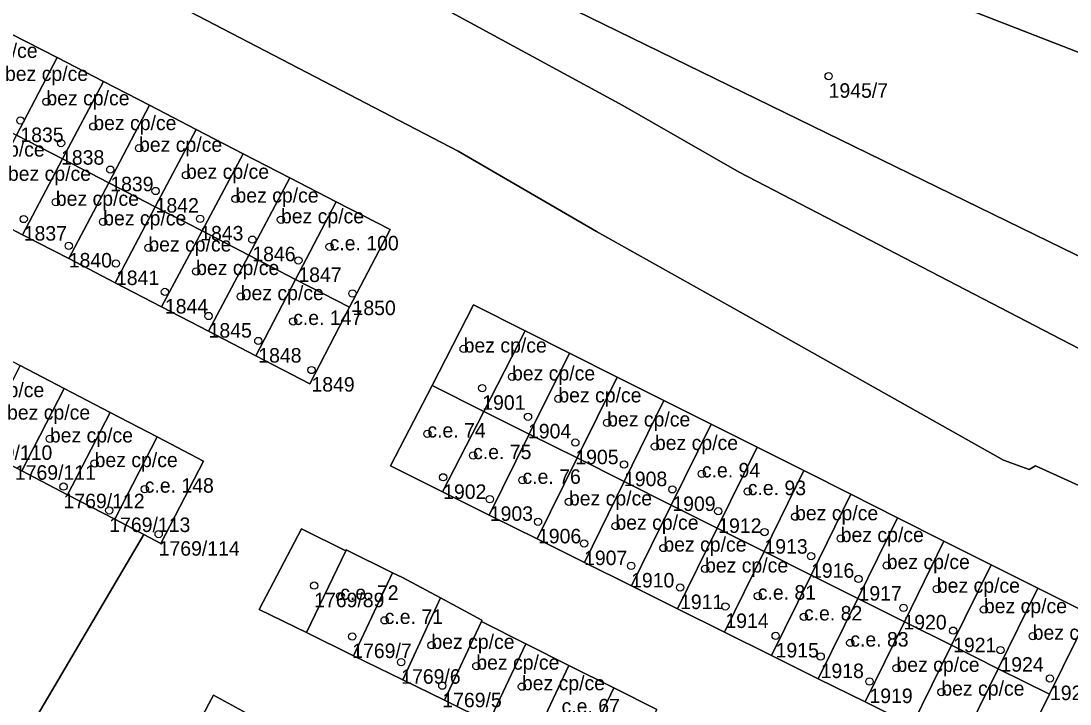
# Model space of a CAD drawing. Extents: x -878211 to -870363, y -1058464 to -1052522.
# Drawn here: x -875027.1 to -874954.8, y -1055482 to -1055435 of the extents above; entities that cross this region are included whole.
import ezdxf

# ---------------------------------------------------------------- set-up
doc = ezdxf.new("R2010")
doc.units = 0
for name, color, linetype in [('Definiční body', 7, 'Continuous'), ('Polygon budovy', 7, 'Continuous'), ('Polygon parcely', 7, 'Continuous')]:
    doc.layers.add(name, color=color, linetype=linetype)

msp = doc.modelspace()

# ---------------------------------------------------------------- linework, layer by layer
at = {"layer": 'Definiční body'}
for centre in [(-874971.44, -1055438.76994), (-875025.3, -1055440.52994), (-875027.09, -1055441.81994), (-875022.07, -1055442.23994), (-875024.29, -1055443.37994), (-875018.92, -1055443.72994), (-875020.9, -1055445.20994), (-875015.69, -1055445.58994), (-875017.78, -1055446.67994), (-875024.65, -1055447.44994), (-875012.28, -1055447.22994), (-875026.86, -1055448.60994), (-875021.39, -1055448.79994), (-875014.71, -1055448.59994), (-875009.15, -1055448.65994), (-875023.76, -1055450.45994), (-875011.12, -1055450.02994), (-875018.28, -1055450.59994), (-875005.8, -1055450.51994), (-875020.51, -1055451.66994), (-875007.95, -1055451.45994), (-875014.99, -1055452.21994), (-875017.14, -1055453.62994), (-875011.92, -1055453.94994), (-875004.22, -1055453.73994), (-875014.13, -1055455.28994), (-875008.31, -1055455.65994), (-875010.71, -1055457.00994), (-874996.57, -1055457.55994), (-875007.05, -1055459.00994), (-874993.24, -1055459.47994), (-874995.29, -1055460.25994), (-874990.05, -1055460.98994), (-874992.14, -1055462.22994), (-874986.69, -1055462.64994), (-874999.07, -1055463.40994), (-875025.06, -1055463.74994), (-874988.88, -1055464.00994), (-874995.92, -1055464.89994), (-874983.4, -1055464.26994), (-875021.98, -1055465.44994), (-874985.53, -1055465.51994), (-874980.17, -1055466.15994), (-875024.12, -1055467.03994), (-874997.98, -1055466.39994), (-874992.52, -1055466.59994), (-875018.53, -1055467.20994), (-874982.2, -1055467.22994), (-874977.01, -1055467.37994), (-874994.77, -1055467.90994), (-874989.32, -1055468.08994), (-875020.97, -1055468.67994), (-874979.04, -1055468.73994), (-874973.75, -1055469.10994), (-874991.45, -1055469.45994), (-874986.12, -1055469.75994), (-875017.57, -1055470.30994), (-874975.86, -1055470.16994), (-874970.61, -1055470.60994), (-874988.28, -1055470.95994), (-874982.82, -1055471.26994), (-874972.65, -1055471.82994), (-874985.04, -1055472.49994), (-874979.95, -1055472.70994), (-874967.44, -1055472.46994), (-874969.38, -1055473.39994), (-875006.86, -1055473.85994), (-874981.67, -1055473.98994), (-874963.99, -1055474.09994), (-875005.07, -1055474.58994), (-874976.32, -1055474.57994), (-874978.55, -1055475.28994), (-874966.29, -1055475.38994), (-874960.75, -1055475.50994), (-875002.01, -1055476.24994), (-874973.14, -1055476.00994), (-874962.87, -1055476.95994), (-875004.24, -1055477.35994), (-874975.09, -1055477.31994), (-874969.95, -1055477.80994), (-874957.39, -1055477.33994), (-874998.79, -1055477.96994), (-874959.61, -1055478.29994), (-875000.87, -1055479.12994), (-874971.99, -1055478.73994), (-874995.7, -1055479.39994), (-874966.77, -1055479.54994), (-874998.04, -1055480.74994), (-874968.63, -1055480.45994), (-874956.2, -1055480.25994), (-874992.56, -1055480.81994), (-874963.68, -1055481.18994)]:
    msp.add_circle(centre, 0.25, dxfattribs=at)
at = {"layer": 'Polygon budovy'}
for points in [[(-874951.69, -1055424.23), (-874965.91, -1055418.67), (-874966.22, -1055419.48), (-874969.26, -1055418.34), (-874968.95, -1055417.49), (-874976.23, -1055414.63), (-874980.91, -1055426.73), (-874946, -1055440.33), (-874942.87, -1055432.26), (-874942.28, -1055432.46), (-874941.38, -1055430.22), (-874941.98, -1055429.97), (-874941.33, -1055428.27), (-874948.63, -1055425.39), (-874948.95, -1055426.2), (-874951.98, -1055425.05)], [(-875030.53, -1055441.18), (-875027.35, -1055442.83), (-875024.56, -1055437.49), (-875027.74, -1055435.85)], [(-875027.35, -1055442.83), (-875024.18, -1055444.47), (-875021.36, -1055439.14), (-875024.56, -1055437.49)], [(-875021.01, -1055446.11), (-875018.2, -1055440.78), (-875021.36, -1055439.14), (-875024.18, -1055444.47)], [(-875021.01, -1055446.11), (-875017.8, -1055447.77), (-875014.98, -1055442.44), (-875018.2, -1055440.78)], [(-875030.08, -1055448.05), (-875026.94, -1055449.69), (-875024.18, -1055444.47), (-875027.35, -1055442.83)], [(-875017.8, -1055447.77), (-875014.58, -1055449.43), (-875011.75, -1055444.11), (-875014.98, -1055442.44)], [(-875014.58, -1055449.43), (-875011.36, -1055451.1), (-875008.54, -1055445.77), (-875011.75, -1055444.11)], [(-875023.76, -1055451.34), (-875021.01, -1055446.11), (-875024.18, -1055444.47), (-875026.94, -1055449.69)], [(-875011.36, -1055451.1), (-875008.14, -1055452.77), (-875005.34, -1055447.42), (-875008.54, -1055445.77)], [(-875023.76, -1055451.34), (-875020.57, -1055453), (-875017.8, -1055447.77), (-875021.01, -1055446.11)], [(-875020.57, -1055453), (-875017.37, -1055454.66), (-875014.58, -1055449.43), (-875017.8, -1055447.77)], [(-875008.14, -1055452.77), (-875004.42, -1055454.69), (-875001.63, -1055449.34), (-875005.34, -1055447.42)], [(-875017.37, -1055454.66), (-875014.14, -1055456.34), (-875011.36, -1055451.1), (-875014.58, -1055449.43)], [(-875014.14, -1055456.34), (-875010.89, -1055458.03), (-875008.14, -1055452.77), (-875011.36, -1055451.1)], [(-875010.89, -1055458.03), (-875007.17, -1055459.97), (-875004.42, -1055454.69), (-875008.14, -1055452.77)], [(-874995.9, -1055454.52), (-874998.75, -1055460.07), (-874995.18, -1055461.86), (-874992.33, -1055456.31)], [(-874992.33, -1055456.31), (-874995.18, -1055461.86), (-874992.05, -1055463.42), (-874989.29, -1055457.84)], [(-874989.29, -1055457.84), (-874992.05, -1055463.42), (-874988.75, -1055465.07), (-874985.99, -1055459.5)], [(-875030.03, -1055464.38), (-875027, -1055465.96), (-875024.07, -1055460.28), (-875027.1, -1055458.7)], [(-874985.99, -1055459.5), (-874988.75, -1055465.07), (-874985.52, -1055466.69), (-874982.78, -1055461.11)], [(-875027, -1055465.96), (-875023.84, -1055467.6), (-875020.91, -1055461.93), (-875024.07, -1055460.28)], [(-874998.75, -1055460.07), (-875001.6, -1055465.62), (-874998.03, -1055467.4), (-874995.18, -1055461.86)], [(-874982.78, -1055461.11), (-874985.52, -1055466.69), (-874982.28, -1055468.31), (-874979.54, -1055462.73)], [(-875023.84, -1055467.6), (-875020.59, -1055469.29), (-875017.67, -1055463.62), (-875020.91, -1055461.93)], [(-874995.18, -1055461.86), (-874998.03, -1055467.4), (-874994.81, -1055469), (-874992.05, -1055463.42)], [(-874979.54, -1055462.73), (-874982.28, -1055468.31), (-874979.11, -1055469.9), (-874976.37, -1055464.33)], [(-875020.59, -1055469.29), (-875018.59, -1055470.33), (-875017.41, -1055470.95), (-875014.49, -1055465.28), (-875017.67, -1055463.62)], [(-874992.05, -1055463.42), (-874994.81, -1055469), (-874991.51, -1055470.64), (-874988.75, -1055465.07)], [(-874976.37, -1055464.33), (-874979.11, -1055469.9), (-874975.89, -1055471.51), (-874973.15, -1055465.94)], [(-874988.75, -1055465.07), (-874991.51, -1055470.64), (-874988.25, -1055472.26), (-874985.52, -1055466.69)], [(-874969.91, -1055467.57), (-874973.15, -1055465.94), (-874975.89, -1055471.51), (-874972.65, -1055473.13)], [(-874985.52, -1055466.69), (-874988.25, -1055472.26), (-874985.02, -1055473.87), (-874982.28, -1055468.31)], [(-874969.91, -1055467.57), (-874972.65, -1055473.13), (-874969.43, -1055474.74), (-874966.69, -1055469.19)], [(-874982.28, -1055468.31), (-874985.02, -1055473.87), (-874981.85, -1055475.45), (-874979.11, -1055469.9)], [(-874966.69, -1055469.19), (-874969.43, -1055474.74), (-874966.22, -1055476.35), (-874963.5, -1055470.79)], [(-874979.11, -1055469.9), (-874981.85, -1055475.45), (-874978.61, -1055477.06), (-874975.89, -1055471.51)], [(-874963.5, -1055470.79), (-874966.22, -1055476.35), (-874962.98, -1055477.97), (-874960.24, -1055472.43)], [(-875004.69, -1055471.46), (-875007.4, -1055477.1), (-875004.15, -1055478.69), (-875001.46, -1055472.97), (-875004.65, -1055471.39)], [(-874975.89, -1055471.51), (-874978.61, -1055477.06), (-874975.37, -1055478.67), (-874972.65, -1055473.13)], [(-874960.24, -1055472.43), (-874962.98, -1055477.97), (-874959.76, -1055479.58), (-874957.04, -1055474.03)], [(-875001.46, -1055472.97), (-875004.15, -1055478.69), (-875000.76, -1055480.36), (-874998.17, -1055474.71), (-875000.79, -1055473.3)], [(-874972.65, -1055473.13), (-874975.37, -1055478.67), (-874972.16, -1055480.27), (-874969.43, -1055474.74)], [(-874959.76, -1055479.58), (-874956.24, -1055481.34), (-874953.5, -1055475.81), (-874957.04, -1055474.03)], [(-874998.17, -1055474.71), (-875000.76, -1055480.36), (-874997.9, -1055481.76), (-874995.35, -1055476.33), (-874995.32, -1055476.24)], [(-874969.43, -1055474.74), (-874972.16, -1055480.27), (-874968.93, -1055481.87), (-874966.22, -1055476.35)], [(-874995.35, -1055476.33), (-874997.9, -1055481.76), (-874994.83, -1055483.27), (-874992.29, -1055477.87)], [(-874966.22, -1055476.35), (-874968.93, -1055481.87), (-874965.7, -1055483.48), (-874962.98, -1055477.97)], [(-874992.29, -1055477.87), (-874994.83, -1055483.27), (-874991.86, -1055484.73), (-874989.32, -1055479.36)], [(-874962.98, -1055477.97), (-874965.7, -1055483.48), (-874962.47, -1055485.09), (-874959.76, -1055479.58)], [(-874989.32, -1055479.36), (-874991.86, -1055484.73), (-874988.8, -1055486.29), (-874986.23, -1055480.91)], [(-874959.76, -1055479.58), (-874962.47, -1055485.09), (-874958.97, -1055486.83), (-874956.24, -1055481.34)], [(-874986.23, -1055480.91), (-874988.8, -1055486.29), (-874985.88, -1055487.78), (-874983.28, -1055482.39)], [(-875014.09, -1055481.95), (-875016.82, -1055487.19), (-875013.45, -1055488.88), (-875010.51, -1055483.19), (-875013.8, -1055481.4)]]:
    msp.add_lwpolyline(points, close=True, dxfattribs=at)
at = {"layer": 'Polygon parcely'}
for points in [[(-874988.83, -1055434.28), (-874948.67, -1055453.88), (-874945.87, -1055455.59), (-874944.46, -1055456.91), (-874943.79, -1055458.67), (-874943.71, -1055461.25), (-874944.45, -1055465.37), (-874945.92, -1055468.99), (-874946.52, -1055470.46), (-874944.41, -1055474.65), (-874944.39, -1055479.2), (-874939.46, -1055468.07), (-874938.03, -1055461.29), (-874938.8, -1055455.38), (-874940.72, -1055450.08), (-874941.54, -1055447.83), (-874940.89, -1055442.5), (-874935, -1055427.14), (-874984.13, -1055407.65), (-874993.82, -1055432.07)], [(-874966.22, -1055419.48), (-874965.91, -1055418.67), (-874951.69, -1055424.23), (-874951.98, -1055425.05), (-874948.95, -1055426.2), (-874948.63, -1055425.39), (-874941.33, -1055428.27), (-874941.98, -1055429.97), (-874941.38, -1055430.22), (-874942.28, -1055432.46), (-874942.87, -1055432.26), (-874946, -1055440.33), (-874980.91, -1055426.73), (-874976.23, -1055414.63), (-874968.95, -1055417.49), (-874969.26, -1055418.34)], [(-874966.22, -1055419.48), (-874969.26, -1055418.34), (-874968.95, -1055417.49), (-874976.23, -1055414.63), (-874980.91, -1055426.73), (-874946, -1055440.33), (-874942.87, -1055432.26), (-874942.28, -1055432.46), (-874941.38, -1055430.22), (-874941.98, -1055429.97), (-874941.33, -1055428.27), (-874948.63, -1055425.39), (-874948.95, -1055426.2), (-874951.98, -1055425.05), (-874951.69, -1055424.23), (-874965.91, -1055418.67)], [(-875030.53, -1055441.18), (-875027.35, -1055442.83), (-875024.56, -1055437.49), (-875027.74, -1055435.85)], [(-875021.36, -1055439.14), (-875024.56, -1055437.49), (-875027.35, -1055442.83), (-875024.18, -1055444.47)], [(-875018.2, -1055440.78), (-875021.36, -1055439.14), (-875024.18, -1055444.47), (-875021.01, -1055446.11)], [(-875014.98, -1055442.44), (-875018.2, -1055440.78), (-875021.01, -1055446.11), (-875017.8, -1055447.77)], [(-875024.18, -1055444.47), (-875027.35, -1055442.83), (-875030.08, -1055448.05), (-875026.94, -1055449.69)], [(-875017.8, -1055447.77), (-875014.58, -1055449.43), (-875011.75, -1055444.11), (-875014.98, -1055442.44)], [(-875008.54, -1055445.77), (-875011.75, -1055444.11), (-875014.58, -1055449.43), (-875011.36, -1055451.1)], [(-875021.01, -1055446.11), (-875024.18, -1055444.47), (-875026.94, -1055449.69), (-875023.76, -1055451.34)], [(-875011.36, -1055451.1), (-875008.14, -1055452.77), (-875005.34, -1055447.42), (-875008.54, -1055445.77)], [(-875021.01, -1055446.11), (-875023.76, -1055451.34), (-875020.57, -1055453), (-875017.8, -1055447.77)], [(-875014.58, -1055449.43), (-875017.8, -1055447.77), (-875020.57, -1055453), (-875017.37, -1055454.66)], [(-875004.42, -1055454.69), (-875001.63, -1055449.34), (-875005.34, -1055447.42), (-875008.14, -1055452.77)], [(-875014.58, -1055449.43), (-875017.37, -1055454.66), (-875014.14, -1055456.34), (-875011.36, -1055451.1)], [(-875008.14, -1055452.77), (-875011.36, -1055451.1), (-875014.14, -1055456.34), (-875010.89, -1055458.03)], [(-875004.42, -1055454.69), (-875008.14, -1055452.77), (-875010.89, -1055458.03), (-875007.17, -1055459.97)], [(-874995.18, -1055461.86), (-874992.33, -1055456.31), (-874995.9, -1055454.52), (-874998.75, -1055460.07)], [(-874992.05, -1055463.42), (-874989.29, -1055457.84), (-874992.33, -1055456.31), (-874995.18, -1055461.86)], [(-874988.75, -1055465.07), (-874985.99, -1055459.5), (-874989.29, -1055457.84), (-874992.05, -1055463.42)], [(-875024.07, -1055460.28), (-875027.1, -1055458.7), (-875030.03, -1055464.38), (-875027, -1055465.96)], [(-874985.52, -1055466.69), (-874982.78, -1055461.11), (-874985.99, -1055459.5), (-874988.75, -1055465.07)], [(-875020.91, -1055461.93), (-875024.07, -1055460.28), (-875027, -1055465.96), (-875023.84, -1055467.6)], [(-874998.03, -1055467.4), (-874995.18, -1055461.86), (-874998.75, -1055460.07), (-875001.6, -1055465.62)], [(-874982.28, -1055468.31), (-874979.54, -1055462.73), (-874982.78, -1055461.11), (-874985.52, -1055466.69)], [(-875017.67, -1055463.62), (-875020.91, -1055461.93), (-875023.84, -1055467.6), (-875020.59, -1055469.29)], [(-874994.81, -1055469), (-874992.05, -1055463.42), (-874995.18, -1055461.86), (-874998.03, -1055467.4)], [(-874979.11, -1055469.9), (-874976.37, -1055464.33), (-874979.54, -1055462.73), (-874982.28, -1055468.31)], [(-875018.59, -1055470.33), (-875017.41, -1055470.95), (-875014.49, -1055465.28), (-875017.67, -1055463.62), (-875020.59, -1055469.29)], [(-874991.51, -1055470.64), (-874988.75, -1055465.07), (-874992.05, -1055463.42), (-874994.81, -1055469)], [(-874975.89, -1055471.51), (-874973.15, -1055465.94), (-874976.37, -1055464.33), (-874979.11, -1055469.9)], [(-874988.25, -1055472.26), (-874985.52, -1055466.69), (-874988.75, -1055465.07), (-874991.51, -1055470.64)], [(-874972.65, -1055473.13), (-874969.91, -1055467.57), (-874973.15, -1055465.94), (-874975.89, -1055471.51)], [(-874985.02, -1055473.87), (-874982.28, -1055468.31), (-874985.52, -1055466.69), (-874988.25, -1055472.26)], [(-874969.43, -1055474.74), (-874966.69, -1055469.19), (-874969.91, -1055467.57), (-874972.65, -1055473.13)], [(-874981.85, -1055475.45), (-874979.11, -1055469.9), (-874982.28, -1055468.31), (-874985.02, -1055473.87)], [(-874966.22, -1055476.35), (-874963.5, -1055470.79), (-874966.69, -1055469.19), (-874969.43, -1055474.74)], [(-875004.69, -1055471.46), (-875007.74, -1055469.94), (-875010.65, -1055475.5), (-875007.4, -1055477.1)], [(-874978.61, -1055477.06), (-874975.89, -1055471.51), (-874979.11, -1055469.9), (-874981.85, -1055475.45)], [(-874962.98, -1055477.97), (-874960.24, -1055472.43), (-874963.5, -1055470.79), (-874966.22, -1055476.35)], [(-875007.4, -1055477.1), (-875004.15, -1055478.69), (-875001.46, -1055472.97), (-875004.65, -1055471.39), (-875004.69, -1055471.46)], [(-874972.65, -1055473.13), (-874975.89, -1055471.51), (-874978.61, -1055477.06), (-874975.37, -1055478.67)], [(-874959.76, -1055479.58), (-874957.04, -1055474.03), (-874960.24, -1055472.43), (-874962.98, -1055477.97)], [(-875004.15, -1055478.69), (-875000.76, -1055480.36), (-874998.17, -1055474.71), (-875000.79, -1055473.3), (-875001.46, -1055472.97)], [(-874972.16, -1055480.27), (-874969.43, -1055474.74), (-874972.65, -1055473.13), (-874975.37, -1055478.67)], [(-874956.24, -1055481.34), (-874953.5, -1055475.81), (-874957.04, -1055474.03), (-874959.76, -1055479.58)], [(-874997.9, -1055481.76), (-874995.35, -1055476.33), (-874995.32, -1055476.24), (-874998.17, -1055474.71), (-875000.76, -1055480.36)], [(-874966.22, -1055476.35), (-874969.43, -1055474.74), (-874972.16, -1055480.27), (-874968.93, -1055481.87)], [(-874992.29, -1055477.87), (-874995.35, -1055476.33), (-874997.9, -1055481.76), (-874994.83, -1055483.27)], [(-874965.7, -1055483.48), (-874962.98, -1055477.97), (-874966.22, -1055476.35), (-874968.93, -1055481.87)], [(-874994.83, -1055483.27), (-874991.86, -1055484.73), (-874989.32, -1055479.36), (-874992.29, -1055477.87)], [(-874959.76, -1055479.58), (-874962.98, -1055477.97), (-874965.7, -1055483.48), (-874962.47, -1055485.09)], [(-874991.86, -1055484.73), (-874988.8, -1055486.29), (-874986.23, -1055480.91), (-874989.32, -1055479.36)], [(-874962.47, -1055485.09), (-874958.97, -1055486.83), (-874956.24, -1055481.34), (-874959.76, -1055479.58)], [(-874988.8, -1055486.29), (-874985.88, -1055487.78), (-874983.28, -1055482.39), (-874986.23, -1055480.91)], [(-875013.45, -1055488.88), (-875010.51, -1055483.19), (-875013.8, -1055481.4), (-875014.09, -1055481.95), (-875016.82, -1055487.19)]]:
    msp.add_lwpolyline(points, close=True, dxfattribs=at)
for points in [[(-874925.21, -1055499), (-874941.02, -1055491.67), (-874943.06, -1055493.79), (-874946.48, -1055490.4), (-874930.76, -1055469.5), (-874933.18, -1055467.72), (-874949.68, -1055489.86), (-874944.39, -1055479.2), (-874944.41, -1055474.65), (-874946.52, -1055470.46), (-874957.19, -1055465.62), (-874957.63, -1055465.86), (-874959.39, -1055465.21), (-874978.25, -1055454.62), (-874987.42, -1055449.47), (-874996.95, -1055443.93), (-875015.45, -1055434.32), (-875026.37, -1055428.8), (-875033.44, -1055425.15)], [(-875083.5, -1055429.24), (-875080.33, -1055430.89), (-875077.31, -1055432.47), (-875074.08, -1055434.16), (-875071.03, -1055435.75), (-875067.88, -1055437.39), (-875064.8, -1055439), (-875061.55, -1055440.7), (-875058.49, -1055442.3), (-875055.35, -1055443.94), (-875052.02, -1055445.68), (-875048.93, -1055447.29), (-875045.72, -1055448.97), (-875042.66, -1055450.57), (-875039.52, -1055452.2), (-875036.46, -1055453.81), (-875033.34, -1055455.43), (-875030.22, -1055457.06), (-875027.1, -1055458.7), (-875024.07, -1055460.28), (-875020.91, -1055461.93), (-875017.67, -1055463.62), (-875014.49, -1055465.28), (-875017.41, -1055470.95)], [(-874953.03, -1055458.14), (-874977.59, -1055445.38), (-874985.61, -1055440.8), (-875000.11, -1055432.9)], [(-875000.11, -1055432.9), (-874985.61, -1055440.8), (-874977.59, -1055445.38), (-874953.03, -1055458.14)], [(-875015.45, -1055434.32), (-874996.95, -1055443.93), (-874987.42, -1055449.47), (-874978.25, -1055454.62), (-874959.39, -1055465.21), (-874957.63, -1055465.86), (-874957.19, -1055465.62), (-874946.52, -1055470.46)], [(-874948.67, -1055453.88), (-874988.83, -1055434.28)], [(-875027.74, -1055435.85), (-875024.56, -1055437.49), (-875021.36, -1055439.14), (-875018.2, -1055440.78), (-875014.98, -1055442.44), (-875011.75, -1055444.11), (-875008.54, -1055445.77), (-875005.34, -1055447.42), (-875001.63, -1055449.34), (-875004.42, -1055454.69), (-875007.17, -1055459.97), (-875010.89, -1055458.03), (-875014.14, -1055456.34), (-875017.37, -1055454.66), (-875020.57, -1055453), (-875023.76, -1055451.34), (-875026.94, -1055449.69), (-875030.08, -1055448.05)], [(-874965.7, -1055483.48), (-874968.93, -1055481.87), (-874972.16, -1055480.27), (-874975.37, -1055478.67), (-874978.61, -1055477.06), (-874981.85, -1055475.45), (-874985.02, -1055473.87), (-874988.25, -1055472.26), (-874991.51, -1055470.64), (-874994.81, -1055469), (-874998.03, -1055467.4), (-875001.6, -1055465.62), (-874998.75, -1055460.07), (-874995.9, -1055454.52), (-874992.33, -1055456.31), (-874989.29, -1055457.84), (-874985.99, -1055459.5), (-874982.78, -1055461.11), (-874979.54, -1055462.73), (-874976.37, -1055464.33), (-874973.15, -1055465.94), (-874969.91, -1055467.57), (-874966.69, -1055469.19), (-874963.5, -1055470.79), (-874960.24, -1055472.43), (-874957.04, -1055474.03), (-874953.5, -1055475.81), (-874956.24, -1055481.34), (-874958.97, -1055486.83)], [(-875031.8, -1055492.77), (-875018.59, -1055470.33), (-875020.59, -1055469.29), (-875023.84, -1055467.6), (-875027, -1055465.96), (-875030.03, -1055464.38)], [(-875017.41, -1055470.95), (-875018.59, -1055470.33), (-875031.8, -1055492.77)], [(-874994.83, -1055483.27), (-874997.9, -1055481.76), (-875000.76, -1055480.36), (-875004.15, -1055478.69), (-875007.4, -1055477.1), (-875010.65, -1055475.5), (-875007.74, -1055469.94), (-875004.69, -1055471.46), (-875004.65, -1055471.39), (-875001.46, -1055472.97), (-875000.79, -1055473.3), (-874998.17, -1055474.71), (-874995.32, -1055476.24), (-874995.35, -1055476.33), (-874992.29, -1055477.87), (-874989.32, -1055479.36), (-874986.23, -1055480.91), (-874983.28, -1055482.39)], [(-875016.82, -1055487.19), (-875014.09, -1055481.95), (-875013.8, -1055481.4), (-875010.51, -1055483.19)]]:
    msp.add_lwpolyline(points, dxfattribs=at)

# ---------------------------------------------------------------- texts
at = {"layer": 'Definiční body'}
for s, p in [('bez cp/ce', (-875031.63, -1055437.51)), ('bez cp/ce', (-875028.15, -1055439.1)), ('1945/7', (-874971.44, -1055440.259)), ('bez cp/ce', (-875025.3, -1055440.78)), ('bez cp/ce', (-875022.07, -1055442.49)), ('1835', (-875027.09, -1055443.309)), ('bez cp/ce', (-875018.92, -1055443.98)), ('bez cp/ce', (-875031.14, -1055444.31)), ('1838', (-875024.29, -1055444.869)), ('bez cp/ce', (-875027.95, -1055445.98)), ('bez cp/ce', (-875015.69, -1055445.84)), ('1839', (-875020.9, -1055446.699)), ('bez cp/ce', (-875012.28, -1055447.48)), ('bez cp/ce', (-875024.65, -1055447.7)), ('1842', (-875017.78, -1055448.169)), ('bez cp/ce', (-875021.39, -1055449.05)), ('bez cp/ce', (-875009.15, -1055448.909)), ('1837', (-875026.86, -1055450.099)), ('1843', (-875014.71, -1055450.089)), ('bez cp/ce', (-875018.28, -1055450.85)), ('c.e. 100', (-875005.8, -1055450.77)), ('1840', (-875023.76, -1055451.949)), ('1846', (-875011.12, -1055451.519)), ('bez cp/ce', (-875014.99, -1055452.47)), ('1841', (-875020.51, -1055453.159)), ('1847', (-875007.95, -1055452.949)), ('bez cp/ce', (-875011.92, -1055454.2)), ('1844', (-875017.14, -1055455.119)), ('1850', (-875004.22, -1055455.229)), ('c.e. 147', (-875008.31, -1055455.909)), ('1845', (-875014.13, -1055456.779)), ('bez cp/ce', (-874996.57, -1055457.81)), ('1848', (-875010.71, -1055458.499)), ('bez cp/ce', (-874993.24, -1055459.73)), ('1849', (-875007.05, -1055460.499)), ('bez cp/ce', (-875031.17, -1055460.879)), ('bez cp/ce', (-874990.05, -1055461.24)), ('1901', (-874995.29, -1055461.749)), ('bez cp/ce', (-875028.01, -1055462.429)), ('bez cp/ce', (-874986.69, -1055462.899)), ('bez cp/ce', (-875025.06, -1055464)), ('c.e. 74', (-874999.07, -1055463.659)), ('1904', (-874992.14, -1055463.719)), ('bez cp/ce', (-874983.4, -1055464.52)), ('1769/110', (-875030.47, -1055465.199)), ('bez cp/ce', (-875021.98, -1055465.7)), ('c.e. 75', (-874995.92, -1055465.149)), ('1905', (-874988.88, -1055465.499)), ('c.e. 94', (-874980.17, -1055466.409)), ('1769/111', (-875027.47, -1055466.569)), ('c.e. 76', (-874992.52, -1055466.85)), ('1908', (-874985.53, -1055467.009)), ('c.e. 148', (-875018.53, -1055467.46)), ('c.e. 93', (-874977.01, -1055467.629)), ('1769/112', (-875024.12, -1055468.529)), ('1902', (-874997.98, -1055467.889)), ('bez cp/ce', (-874989.32, -1055468.34)), ('1909', (-874982.2, -1055468.719)), ('1903', (-874994.77, -1055469.399)), ('bez cp/ce', (-874986.12, -1055470.01)), ('bez cp/ce', (-874973.75, -1055469.36)), ('1769/113', (-875020.97, -1055470.169)), ('1912', (-874979.04, -1055470.229)), ('1906', (-874991.45, -1055470.949)), ('bez cp/ce', (-874970.61, -1055470.86)), ('1769/114', (-875017.57, -1055471.799)), ('bez cp/ce', (-874982.82, -1055471.52)), ('1913', (-874975.86, -1055471.659)), ('1907', (-874988.28, -1055472.449)), ('bez cp/ce', (-874967.44, -1055472.72)), ('bez cp/ce', (-874979.95, -1055472.96)), ('1916', (-874972.65, -1055473.319)), ('1910', (-874985.04, -1055473.989)), ('bez cp/ce', (-874963.99, -1055474.35)), ('c.e. 72', (-875005.07, -1055474.84)), ('c.e. 81', (-874976.32, -1055474.83)), ('1917', (-874969.38, -1055474.889)), ('1769/89', (-875006.86, -1055475.349)), ('1911', (-874981.67, -1055475.479)), ('bez cp/ce', (-874960.75, -1055475.76)), ('c.e. 71', (-875002.01, -1055476.5)), ('c.e. 82', (-874973.14, -1055476.26)), ('1914', (-874978.55, -1055476.779)), ('1920', (-874966.29, -1055476.879)), ('bez cp/ce', (-874957.39, -1055477.59)), ('bez cp/ce', (-874998.79, -1055478.22)), ('c.e. 83', (-874969.95, -1055478.06)), ('1921', (-874962.87, -1055478.449)), ('1769/7', (-875004.24, -1055478.849)), ('1915', (-874975.09, -1055478.809)), ('bez cp/ce', (-874995.7, -1055479.649)), ('bez cp/ce', (-874966.77, -1055479.8)), ('1924', (-874959.61, -1055479.789)), ('1769/6', (-875000.87, -1055480.619)), ('1918', (-874971.99, -1055480.229)), ('bez cp/ce', (-874992.56, -1055481.07)), ('bez cp/ce', (-874963.68, -1055481.44)), ('1769/5', (-874998.04, -1055482.239)), ('1919', (-874968.63, -1055481.949)), ('1925', (-874956.2, -1055481.749)), ('c.e. 67', (-874989.83, -1055482.659))]:
    msp.add_text(s, height=0.999996, dxfattribs=at).set_placement(p)

doc.saveas('drawing.dxf')
